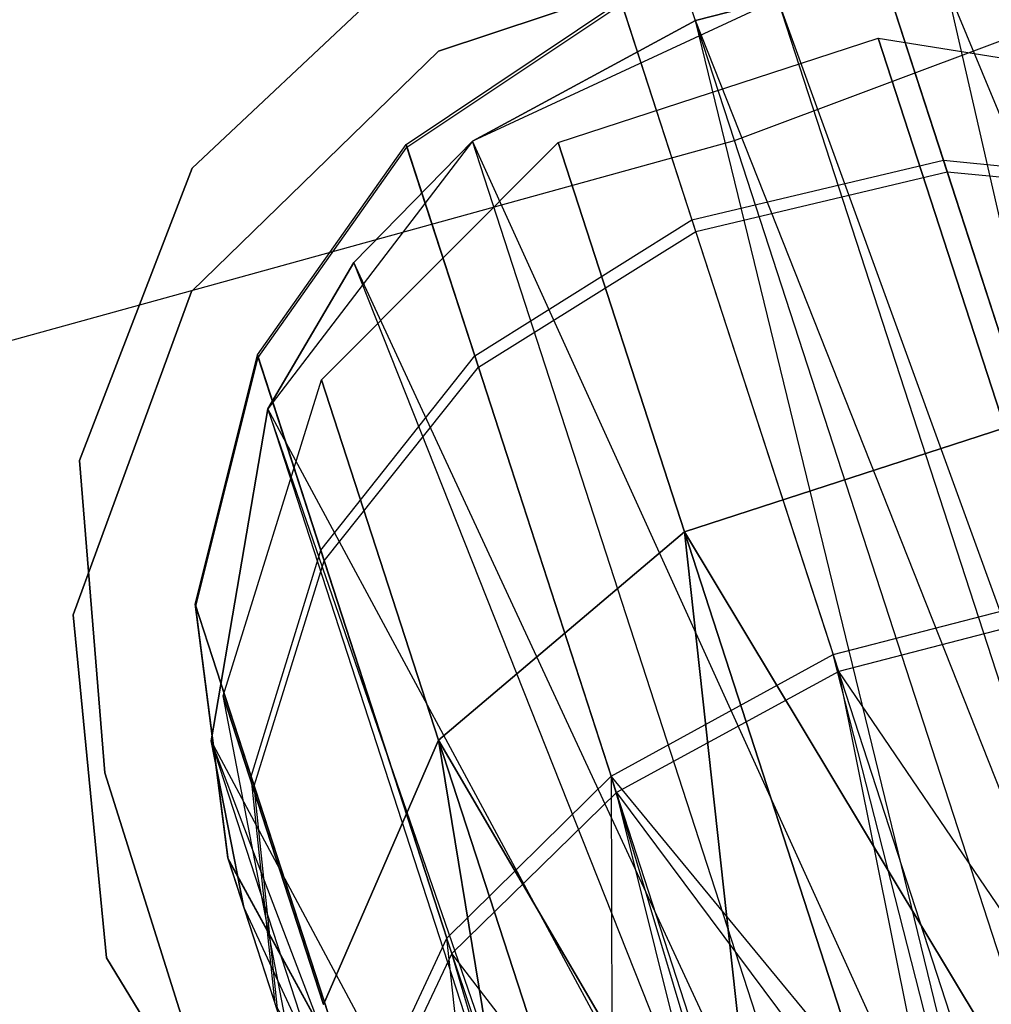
# Model space of a CAD drawing. Extents: x 0.3 to 7.1, y -3.38 to 3.38.
# Tile 359 of 604: x 4.03 to 4.17, y -1.47 to -1.33. Entities that reach past the tile are written whole.
import ezdxf

# ---------------------------------------------------------------- set-up
doc = ezdxf.new("R2010")
doc.units = 0
doc.header["$LTSCALE"] = 2.54
doc.layers.get('0').update_dxf_attribs({"linetype": 'CONTINUOUS'})

# ---------------------------------------------------------------- blocks, each defined once
blk = doc.blocks.new('SINGLES_AVVSTL_STL')
at = {"color": 0}
for p, q in [((4.13447, -1.34857, 5.30457), (4.07824, -1.17551, 5.4454)), ((4.13447, -1.34857, 5.30457), (4.07824, -1.17551, 5.4454)), ((4.13447, -1.34857, 5.30457), (4.2536, -1.30386, 5.30457)), ((4.13447, -1.34857, 5.30457), (4.2536, -1.30386, 5.30457)), ((4.09242, -1.33589, 61.72336), (4.13886, -1.32041, 61.72336)), ((4.13886, -1.32041, 61.52336), (4.09242, -1.33589, 61.52336)), ((4.13886, -1.32041, 61.52336), (4.09242, -1.33589, 61.52336)), ((4.09242, -1.33589, 61.72336), (4.13886, -1.32041, 61.72336)), ((4.15417, -1.32062, 54.68248), (4.16416, -1.35136, 54.58468)), ((4.15417, -1.32062, 54.68248), (4.16416, -1.35136, 54.58468)), ((4.16469, -1.353, 54.86879), (4.15429, -1.32101, 54.77057)), ((4.16469, -1.353, 54.86879), (4.15429, -1.32101, 54.77057)), ((4.05737, -1.35251, 54.83894), (4.0898, -1.32203, 54.83894)), ((4.0898, -1.32203, 54.63894), (4.05737, -1.35251, 54.63894)), ((4.0898, -1.32203, 54.63894), (4.05737, -1.35251, 54.63894)), ((4.05737, -1.35251, 54.83894), (4.0898, -1.32203, 54.83894)), ((4.05737, -1.35251, 20.47364), (4.0898, -1.32204, 20.47364)), ((4.0898, -1.32204, 20.27364), (4.05737, -1.35251, 20.27364)), ((4.0898, -1.32204, 20.27364), (4.05737, -1.35251, 20.27364)), ((4.05737, -1.35251, 20.47364), (4.0898, -1.32204, 20.47364)), ((4.23705, -1.50163, 61.33827), (4.16467, -1.32674, 61.33122)), ((4.23705, -1.50163, 61.33827), (4.16467, -1.32674, 61.33122)), ((4.20617, -1.50884, 61.32648), (4.16467, -1.32674, 61.33122)), ((4.20617, -1.50884, 61.32648), (4.16467, -1.32674, 61.33122)), ((4.08779, -1.34912, 54.68344), (4.11833, -1.32873, 54.68199)), ((4.08779, -1.34912, 54.68344), (4.11833, -1.32873, 54.68199)), ((4.14062, -1.32849, 61.75081), (4.09722, -1.34866, 61.75081)), ((4.14062, -1.32849, 61.75081), (4.09722, -1.34866, 61.75081)), ((4.11833, -1.32873, 54.68199), (4.12843, -1.35983, 54.58307)), ((4.11833, -1.32873, 54.68199), (4.12843, -1.35983, 54.58307)), ((4.12894, -1.33152, 61.32472), (4.14062, -1.32849, 61.32545)), ((4.14062, -1.32849, 61.75081), (4.12894, -1.33152, 61.32472)), ((4.12894, -1.33152, 61.32472), (4.14062, -1.32849, 61.32545)), ((4.14062, -1.32849, 61.75081), (4.12894, -1.33152, 61.32472)), ((4.20617, -1.50884, 61.32648), (4.14062, -1.32849, 61.32545)), ((4.20617, -1.50884, 61.32648), (4.14062, -1.32849, 61.32545)), ((4.19982, -1.51066, 61.32545), (4.14062, -1.32849, 61.32545)), ((4.19982, -1.51066, 61.32545), (4.14062, -1.32849, 61.32545)), ((4.08791, -1.3495, 54.76956), (4.11846, -1.32913, 54.77109)), ((4.08791, -1.3495, 54.76956), (4.11846, -1.32913, 54.77109)), ((4.12897, -1.36149, 54.87044), (4.11846, -1.32913, 54.77109)), ((4.12897, -1.36149, 54.87044), (4.11846, -1.32913, 54.77109)), ((4.09722, -1.34866, 61.33122), (4.12894, -1.33152, 61.32472)), ((4.12894, -1.33152, 61.32472), (4.09722, -1.34866, 61.75081)), ((4.09722, -1.34866, 61.33122), (4.12894, -1.33152, 61.32472)), ((4.12894, -1.33152, 61.32472), (4.09722, -1.34866, 61.75081)), ((4.19982, -1.51066, 61.32545), (4.12894, -1.33152, 61.32472)), ((4.19982, -1.51066, 61.32545), (4.12894, -1.33152, 61.32472)), ((4.17466, -1.51891, 61.32577), (4.12894, -1.33152, 61.32472)), ((4.17466, -1.51891, 61.32577), (4.12894, -1.33152, 61.32472)), ((4.1094, -1.34883, 20.27784), (4.15492, -1.33404, 20.27784)), ((4.1094, -1.34883, 20.41103), (4.15492, -1.33404, 20.41103)), ((4.1094, -1.34883, 20.27784), (4.15492, -1.33404, 20.27784)), ((4.1094, -1.34883, 20.41103), (4.15492, -1.33404, 20.41103)), ((4.15492, -1.33404, 20.27784), (4.1729, -1.38938, 20.15803)), ((4.15492, -1.33404, 20.27784), (4.1729, -1.38938, 20.15803)), ((4.15492, -1.33404, 20.27784), (4.20192, -1.34156, 20.28282)), ((4.15492, -1.33404, 20.41103), (4.15492, -1.33404, 20.27784)), ((4.15492, -1.33404, 20.41103), (4.15492, -1.33404, 20.27784)), ((4.15492, -1.33404, 20.41103), (4.20192, -1.34156, 20.40604)), ((4.15492, -1.33404, 20.27784), (4.20192, -1.34156, 20.28282)), ((4.1729, -1.38938, 20.53083), (4.15492, -1.33404, 20.41103)), ((4.1729, -1.38938, 20.53083), (4.15492, -1.33404, 20.41103)), ((4.15492, -1.33404, 20.41103), (4.20192, -1.34156, 20.40604)), ((4.0573, -1.37, 61.72336), (4.09242, -1.33589, 61.72336)), ((4.09242, -1.33589, 61.52336), (4.0573, -1.37, 61.52336)), ((4.09242, -1.33589, 61.52336), (4.0573, -1.37, 61.52336)), ((4.0573, -1.37, 61.72336), (4.09242, -1.33589, 61.72336)), ((4.09242, -1.33589, 61.52336), (4.09242, -1.33589, 61.72336)), ((4.09242, -1.33589, 61.52336), (4.09242, -1.33589, 61.72336)), ((4.01183, -1.38242, 5.30457), (4.13447, -1.34857, 5.30457)), ((4.01183, -1.38242, 5.30457), (4.13447, -1.34857, 5.30457)), ((4.06667, -1.37902, 54.68663), (4.08779, -1.34912, 54.68344)), ((4.06667, -1.37902, 54.68663), (4.08779, -1.34912, 54.68344)), ((4.06678, -1.37938, 54.76616), (4.08791, -1.3495, 54.76956)), ((4.06678, -1.37938, 54.76616), (4.08791, -1.3495, 54.76956)), ((4.09722, -1.34866, 61.75081), (4.06816, -1.38669, 61.75081)), ((4.09722, -1.34866, 61.75081), (4.06816, -1.38669, 61.75081)), ((4.07579, -1.38254, 20.28282), (4.1094, -1.34883, 20.27784)), ((4.07579, -1.38254, 20.40604), (4.1094, -1.34883, 20.41103)), ((4.07579, -1.38254, 20.28282), (4.1094, -1.34883, 20.27784)), ((4.07579, -1.38254, 20.40604), (4.1094, -1.34883, 20.41103)), ((4.08038, -1.36591, 61.34243), (4.09722, -1.34866, 61.33122)), ((4.08038, -1.36591, 61.34243), (4.09722, -1.34866, 61.33122)), ((4.08038, -1.36591, 61.34243), (4.09722, -1.34866, 61.75081)), ((4.08038, -1.36591, 61.34243), (4.09722, -1.34866, 61.75081)), ((4.08779, -1.34912, 54.68344), (4.09755, -1.37917, 54.58784)), ((4.08779, -1.34912, 54.68344), (4.09755, -1.37917, 54.58784)), ((4.08791, -1.3495, 54.76956), (4.08779, -1.34912, 54.68344)), ((4.08791, -1.3495, 54.76956), (4.08779, -1.34912, 54.68344)), ((4.09807, -1.38078, 54.86556), (4.08791, -1.3495, 54.76956)), ((4.09807, -1.38078, 54.86556), (4.08791, -1.3495, 54.76956)), ((4.17466, -1.51891, 61.32577), (4.09722, -1.34866, 61.33122)), ((4.17466, -1.51891, 61.32577), (4.09722, -1.34866, 61.33122)), ((4.15502, -1.5266, 61.33123), (4.09722, -1.34866, 61.33122)), ((4.15502, -1.5266, 61.33123), (4.09722, -1.34866, 61.33122)), ((4.09722, -1.34866, 61.33122), (4.09722, -1.34866, 61.75081)), ((4.09722, -1.34866, 61.33122), (4.09722, -1.34866, 61.75081)), ((4.1094, -1.34883, 20.27784), (4.12738, -1.40417, 20.15803)), ((4.1094, -1.34883, 20.27784), (4.12738, -1.40417, 20.15803)), ((4.1094, -1.34883, 20.41103), (4.1094, -1.34883, 20.27784)), ((4.1094, -1.34883, 20.41103), (4.1094, -1.34883, 20.27784)), ((4.12738, -1.40417, 20.53083), (4.1094, -1.34883, 20.41103)), ((4.12738, -1.40417, 20.53083), (4.1094, -1.34883, 20.41103)), ((4.18698, -1.51017, 5.1494), (4.13447, -1.34857, 5.30457)), ((4.18698, -1.51017, 5.1494), (4.13447, -1.34857, 5.30457)), ((4.04137, -1.39404, 54.83894), (4.05737, -1.35251, 54.83894)), ((4.05737, -1.35251, 54.63894), (4.04137, -1.39404, 54.63894)), ((4.05737, -1.35251, 54.63894), (4.04137, -1.39404, 54.63894)), ((4.04137, -1.39404, 54.83894), (4.05737, -1.35251, 54.83894)), ((4.04137, -1.39404, 20.47364), (4.05737, -1.35251, 20.47364)), ((4.05737, -1.35251, 20.27364), (4.04137, -1.39404, 20.27364)), ((4.05737, -1.35251, 20.27364), (4.04137, -1.39404, 20.27364)), ((4.04137, -1.39404, 20.47364), (4.05737, -1.35251, 20.47364)), ((4.05737, -1.35251, 54.63894), (4.05737, -1.35251, 54.83894)), ((4.05737, -1.35251, 54.63894), (4.05737, -1.35251, 54.83894)), ((4.05737, -1.35251, 20.27364), (4.05737, -1.35251, 20.47364)), ((4.05737, -1.35251, 20.27364), (4.05737, -1.35251, 20.47364)), ((4.12843, -1.35983, 54.58307), (4.16416, -1.35136, 54.58468)), ((4.12843, -1.35983, 54.58307), (4.16416, -1.35136, 54.58468)), ((4.16416, -1.35136, 54.58468), (4.184, -1.41242, 54.50357)), ((4.16416, -1.35136, 54.58468), (4.1999, -1.35491, 54.59245)), ((4.16416, -1.35136, 54.58468), (4.184, -1.41242, 54.50357)), ((4.16416, -1.35136, 54.58468), (4.1999, -1.35491, 54.59245)), ((4.12897, -1.36149, 54.87044), (4.16469, -1.353, 54.86879)), ((4.12897, -1.36149, 54.87044), (4.16469, -1.353, 54.86879)), ((4.16469, -1.353, 54.86879), (4.2004, -1.35646, 54.86085)), ((4.18478, -1.41482, 54.94895), (4.16469, -1.353, 54.86879)), ((4.16469, -1.353, 54.86879), (4.2004, -1.35646, 54.86085)), ((4.18478, -1.41482, 54.94895), (4.16469, -1.353, 54.86879)), ((4.09755, -1.37917, 54.58784), (4.12843, -1.35983, 54.58307)), ((4.09755, -1.37917, 54.58784), (4.12843, -1.35983, 54.58307)), ((4.12843, -1.35983, 54.58307), (4.1485, -1.42159, 54.50104)), ((4.12843, -1.35983, 54.58307), (4.1485, -1.42159, 54.50104)), ((4.09807, -1.38078, 54.86556), (4.12897, -1.36149, 54.87044)), ((4.09807, -1.38078, 54.86556), (4.12897, -1.36149, 54.87044)), ((4.14929, -1.42402, 54.95151), (4.12897, -1.36149, 54.87044)), ((4.14929, -1.42402, 54.95151), (4.12897, -1.36149, 54.87044)), ((4.06816, -1.38669, 61.35841), (4.08038, -1.36591, 61.34243)), ((4.08038, -1.36591, 61.34243), (4.06816, -1.38669, 61.75081)), ((4.08038, -1.36591, 61.34243), (4.06816, -1.38669, 61.75081)), ((4.06816, -1.38669, 61.35841), (4.08038, -1.36591, 61.34243)), ((4.15502, -1.5266, 61.33123), (4.08038, -1.36591, 61.34243)), ((4.15502, -1.5266, 61.33123), (4.08038, -1.36591, 61.34243)), ((4.14575, -1.53068, 61.3357), (4.08038, -1.36591, 61.34243)), ((4.14575, -1.53068, 61.3357), (4.08038, -1.36591, 61.34243)), ((4.04045, -1.41596, 61.72336), (4.0573, -1.37, 61.72336)), ((4.0573, -1.37, 61.52336), (4.04045, -1.41596, 61.52336)), ((4.0573, -1.37, 61.52336), (4.04045, -1.41596, 61.52336)), ((4.04045, -1.41596, 61.72336), (4.0573, -1.37, 61.72336)), ((4.0573, -1.37, 61.52336), (4.0573, -1.37, 61.72336)), ((4.0573, -1.37, 61.52336), (4.0573, -1.37, 61.72336)), ((4.05782, -1.41441, 54.69113), (4.06667, -1.37902, 54.68663)), ((4.05782, -1.41441, 54.69113), (4.06667, -1.37902, 54.68663)), ((4.06667, -1.37902, 54.68663), (4.07568, -1.40678, 54.59835)), ((4.06667, -1.37902, 54.68663), (4.07568, -1.40678, 54.59835)), ((4.06678, -1.37938, 54.76616), (4.06667, -1.37902, 54.68663)), ((4.06678, -1.37938, 54.76616), (4.06667, -1.37902, 54.68663)), ((4.07568, -1.40678, 54.59835), (4.09755, -1.37917, 54.58784)), ((4.07568, -1.40678, 54.59835), (4.09755, -1.37917, 54.58784)), ((4.09755, -1.37917, 54.58784), (4.11694, -1.43886, 54.50856)), ((4.09755, -1.37917, 54.58784), (4.11694, -1.43886, 54.50856)), ((4.05792, -1.41472, 54.76136), (4.06678, -1.37938, 54.76616)), ((4.05792, -1.41472, 54.76136), (4.06678, -1.37938, 54.76616)), ((4.07617, -1.40826, 54.85482), (4.06678, -1.37938, 54.76616)), ((4.07617, -1.40826, 54.85482), (4.06678, -1.37938, 54.76616)), ((4.07617, -1.40826, 54.85482), (4.09807, -1.38078, 54.86556)), ((4.07617, -1.40826, 54.85482), (4.09807, -1.38078, 54.86556)), ((4.11771, -1.4412, 54.94391), (4.09807, -1.38078, 54.86556)), ((4.11771, -1.4412, 54.94391), (4.09807, -1.38078, 54.86556)), ((4.06179, -1.42745, 20.29165), (4.07579, -1.38254, 20.28282)), ((4.06179, -1.42745, 20.39721), (4.07579, -1.38254, 20.40604)), ((4.06179, -1.42745, 20.29165), (4.07579, -1.38254, 20.28282)), ((4.06179, -1.42745, 20.39721), (4.07579, -1.38254, 20.40604)), ((4.07579, -1.38254, 20.28282), (4.09242, -1.43374, 20.17199)), ((4.07579, -1.38254, 20.28282), (4.09242, -1.43374, 20.17199)), ((4.07579, -1.38254, 20.40604), (4.07579, -1.38254, 20.28282)), ((4.07579, -1.38254, 20.40604), (4.07579, -1.38254, 20.28282)), ((4.09242, -1.43374, 20.51688), (4.07579, -1.38254, 20.40604)), ((4.09242, -1.43374, 20.51688), (4.07579, -1.38254, 20.40604)), ((4.06816, -1.38669, 61.75081), (4.0601, -1.43387, 61.75081)), ((4.0601, -1.43387, 61.40079), (4.06816, -1.38669, 61.35841)), ((4.06816, -1.38669, 61.75081), (4.0601, -1.43387, 61.75081)), ((4.0601, -1.43387, 61.40079), (4.06816, -1.38669, 61.35841)), ((4.06816, -1.38669, 61.35841), (4.11947, -1.54464, 61.35842)), ((4.14575, -1.53068, 61.3357), (4.06816, -1.38669, 61.35841)), ((4.14575, -1.53068, 61.3357), (4.06816, -1.38669, 61.35841)), ((4.12213, -1.543, 61.35514), (4.06816, -1.38669, 61.35841)), ((4.12213, -1.543, 61.35514), (4.06816, -1.38669, 61.35841)), ((4.06816, -1.38669, 61.35841), (4.11947, -1.54464, 61.35842)), ((4.06816, -1.38669, 61.35841), (4.06816, -1.38669, 61.75081)), ((4.06816, -1.38669, 61.35841), (4.06816, -1.38669, 61.75081)), ((4.12738, -1.40417, 20.15803), (4.1729, -1.38938, 20.15803)), ((4.1729, -1.38938, 20.53083), (4.12738, -1.40417, 20.53083)), ((4.12738, -1.40417, 20.15803), (4.1729, -1.38938, 20.15803)), ((4.1729, -1.38938, 20.53083), (4.12738, -1.40417, 20.53083)), ((4.04497, -1.43839, 54.83894), (4.04137, -1.39404, 54.83894)), ((4.04137, -1.39404, 54.63894), (4.04497, -1.43839, 54.63894)), ((4.04137, -1.39404, 54.63894), (4.04497, -1.43839, 54.63894)), ((4.04137, -1.39404, 54.63894), (4.04137, -1.39404, 54.83894)), ((4.04497, -1.43839, 54.83894), (4.04137, -1.39404, 54.83894)), ((4.04137, -1.39404, 54.63894), (4.04137, -1.39404, 54.83894)), ((4.04497, -1.4384, 20.47364), (4.04137, -1.39404, 20.47364)), ((4.04137, -1.39404, 20.27364), (4.04497, -1.4384, 20.27364)), ((4.04137, -1.39404, 20.27364), (4.04497, -1.4384, 20.27364)), ((4.04137, -1.39404, 20.27364), (4.04137, -1.39404, 20.47364)), ((4.04497, -1.4384, 20.47364), (4.04137, -1.39404, 20.47364)), ((4.04137, -1.39404, 20.27364), (4.04137, -1.39404, 20.47364)), ((4.09242, -1.43374, 20.17199), (4.12738, -1.40417, 20.15803)), ((4.12738, -1.40417, 20.53083), (4.09242, -1.43374, 20.51688)), ((4.09242, -1.43374, 20.17199), (4.12738, -1.40417, 20.15803)), ((4.12738, -1.40417, 20.53083), (4.09242, -1.43374, 20.51688)), ((4.12738, -1.40417, 20.15803), (4.13942, -1.51417, 20.08342)), ((4.12738, -1.40417, 20.15803), (4.13942, -1.51417, 20.08342)), ((4.12738, -1.40417, 20.15803), (4.15973, -1.50373, 20.07569)), ((4.13942, -1.51417, 20.60545), (4.12738, -1.40417, 20.53083)), ((4.12738, -1.40417, 20.15803), (4.15973, -1.50373, 20.07569)), ((4.12738, -1.40417, 20.15803), (4.18211, -1.49516, 20.07306)), ((4.12738, -1.40417, 20.15803), (4.18211, -1.49516, 20.07306)), ((4.15973, -1.50373, 20.61318), (4.12738, -1.40417, 20.53083)), ((4.13942, -1.51417, 20.60545), (4.12738, -1.40417, 20.53083)), ((4.15973, -1.50373, 20.61318), (4.12738, -1.40417, 20.53083)), ((4.18211, -1.49516, 20.61581), (4.12738, -1.40417, 20.53083)), ((4.18211, -1.49516, 20.61581), (4.12738, -1.40417, 20.53083)), ((4.06578, -1.43892, 54.61317), (4.07568, -1.40678, 54.59835)), ((4.06578, -1.43892, 54.61317), (4.07568, -1.40678, 54.59835)), ((4.07568, -1.40678, 54.59835), (4.09359, -1.4619, 54.52513)), ((4.07568, -1.40678, 54.59835), (4.09359, -1.4619, 54.52513)), ((4.06621, -1.44023, 54.83967), (4.07617, -1.40826, 54.85482)), ((4.06621, -1.44023, 54.83967), (4.07617, -1.40826, 54.85482)), ((4.0943, -1.46406, 54.92718), (4.07617, -1.40826, 54.85482)), ((4.0943, -1.46406, 54.92718), (4.07617, -1.40826, 54.85482)), ((4.1485, -1.42159, 54.50104), (4.184, -1.41242, 54.50357)), ((4.1485, -1.42159, 54.50104), (4.184, -1.41242, 54.50357)), ((4.06244, -1.45049, 54.69634), (4.05782, -1.41441, 54.69113)), ((4.05782, -1.41441, 54.69113), (4.06578, -1.43892, 54.61317)), ((4.05782, -1.41441, 54.69113), (4.06578, -1.43892, 54.61317)), ((4.05792, -1.41472, 54.76136), (4.05782, -1.41441, 54.69113)), ((4.06244, -1.45049, 54.69634), (4.05782, -1.41441, 54.69113)), ((4.05792, -1.41472, 54.76136), (4.05782, -1.41441, 54.69113)), ((4.06253, -1.45075, 54.75582), (4.05792, -1.41472, 54.76136)), ((4.06621, -1.44023, 54.83967), (4.05792, -1.41472, 54.76136)), ((4.06253, -1.45075, 54.75582), (4.05792, -1.41472, 54.76136)), ((4.06621, -1.44023, 54.83967), (4.05792, -1.41472, 54.76136)), ((4.18478, -1.41482, 54.94895), (4.14929, -1.42402, 54.95151)), ((4.18478, -1.41482, 54.94895), (4.14929, -1.42402, 54.95151)), ((4.04521, -1.46468, 61.72336), (4.04045, -1.41596, 61.72336)), ((4.04045, -1.41596, 61.52336), (4.04521, -1.46468, 61.52336)), ((4.04045, -1.41596, 61.52336), (4.04521, -1.46468, 61.52336)), ((4.04045, -1.41596, 61.52336), (4.04045, -1.41596, 61.72336)), ((4.04521, -1.46468, 61.72336), (4.04045, -1.41596, 61.72336)), ((4.04045, -1.41596, 61.52336), (4.04045, -1.41596, 61.72336)), ((4.11694, -1.43886, 54.50856), (4.1485, -1.42159, 54.50104)), ((4.11694, -1.43886, 54.50856), (4.1485, -1.42159, 54.50104)), ((4.17401, -1.5001, 54.44905), (4.1485, -1.42159, 54.50104)), ((4.17401, -1.5001, 54.44905), (4.1485, -1.42159, 54.50104)), ((4.16906, -1.50198, 54.44963), (4.1485, -1.42159, 54.50104)), ((4.16906, -1.50198, 54.44963), (4.1485, -1.42159, 54.50104)), ((4.14929, -1.42402, 54.95151), (4.11771, -1.4412, 54.94391)), ((4.14929, -1.42402, 54.95151), (4.11771, -1.4412, 54.94391)), ((4.1657, -1.50556, 55.00088), (4.14929, -1.42402, 54.95151)), ((4.1657, -1.50556, 55.00088), (4.14929, -1.42402, 54.95151)), ((4.19753, -1.49492, 55.00151), (4.14929, -1.42402, 54.95151)), ((4.19753, -1.49492, 55.00151), (4.14929, -1.42402, 54.95151)), ((4.07061, -1.47327, 20.30231), (4.06179, -1.42745, 20.29165)), ((4.06179, -1.42745, 20.29165), (4.07604, -1.47131, 20.1967)), ((4.06179, -1.42745, 20.29165), (4.07604, -1.47131, 20.1967)), ((4.07061, -1.47327, 20.38656), (4.06179, -1.42745, 20.39721)), ((4.06179, -1.42745, 20.39721), (4.06179, -1.42745, 20.29165)), ((4.07061, -1.47327, 20.30231), (4.06179, -1.42745, 20.29165)), ((4.06179, -1.42745, 20.39721), (4.06179, -1.42745, 20.29165)), ((4.07604, -1.47131, 20.49216), (4.06179, -1.42745, 20.39721)), ((4.07061, -1.47327, 20.38656), (4.06179, -1.42745, 20.39721)), ((4.07604, -1.47131, 20.49216), (4.06179, -1.42745, 20.39721)), ((4.07604, -1.47131, 20.1967), (4.09242, -1.43374, 20.17199)), ((4.09242, -1.43374, 20.51688), (4.07604, -1.47131, 20.49216)), ((4.07604, -1.47131, 20.1967), (4.09242, -1.43374, 20.17199)), ((4.09242, -1.43374, 20.51688), (4.07604, -1.47131, 20.49216)), ((4.09242, -1.43374, 20.17199), (4.10952, -1.5381, 20.11213)), ((4.09242, -1.43374, 20.17199), (4.10952, -1.5381, 20.11213)), ((4.09242, -1.43374, 20.17199), (4.12235, -1.52585, 20.09581)), ((4.10952, -1.5381, 20.57673), (4.09242, -1.43374, 20.51688)), ((4.09242, -1.43374, 20.17199), (4.12235, -1.52585, 20.09581)), ((4.09242, -1.43374, 20.17199), (4.13942, -1.51417, 20.08342)), ((4.09242, -1.43374, 20.17199), (4.13942, -1.51417, 20.08342)), ((4.12235, -1.52585, 20.59306), (4.09242, -1.43374, 20.51688)), ((4.10952, -1.5381, 20.57673), (4.09242, -1.43374, 20.51688)), ((4.12235, -1.52585, 20.59306), (4.09242, -1.43374, 20.51688)), ((4.13942, -1.51417, 20.60545), (4.09242, -1.43374, 20.51688)), ((4.13942, -1.51417, 20.60545), (4.09242, -1.43374, 20.51688)), ((4.0601, -1.43387, 61.75081), (4.06473, -1.45753, 61.75081)), ((4.11947, -1.54464, 61.35842), (4.0601, -1.43387, 61.40079)), ((4.10619, -1.55465, 61.38237), (4.0601, -1.43387, 61.40079)), ((4.11947, -1.54464, 61.35842), (4.0601, -1.43387, 61.40079)), ((4.10619, -1.55465, 61.38237), (4.0601, -1.43387, 61.40079)), ((4.10127, -1.56061, 61.40081), (4.0601, -1.43387, 61.40079)), ((4.07489, -1.47939, 61.75081), (4.0601, -1.43387, 61.40079)), ((4.10127, -1.56061, 61.40081), (4.0601, -1.43387, 61.40079)), ((4.0601, -1.43387, 61.40079), (4.0601, -1.43387, 61.75081)), ((4.07489, -1.47939, 61.75081), (4.0601, -1.43387, 61.40079)), ((4.06473, -1.45753, 61.75081), (4.0601, -1.43387, 61.40079)), ((4.06473, -1.45753, 61.75081), (4.0601, -1.43387, 61.40079)), ((4.0601, -1.43387, 61.75081), (4.06473, -1.45753, 61.75081)), ((4.0601, -1.43387, 61.40079), (4.0601, -1.43387, 61.75081)), ((4.07358, -1.52914, 54.83894), (4.04497, -1.43839, 54.83894)), ((4.04497, -1.43839, 54.63894), (4.07358, -1.52914, 54.63894)), ((4.04497, -1.43839, 54.63894), (4.04497, -1.43839, 54.83894)), ((4.07358, -1.52914, 54.83894), (4.04497, -1.43839, 54.83894)), ((4.04497, -1.43839, 54.63894), (4.07358, -1.52914, 54.63894)), ((4.04497, -1.43839, 54.63894), (4.04497, -1.43839, 54.83894)), ((4.07358, -1.52914, 20.47364), (4.04497, -1.4384, 20.47364)), ((4.04497, -1.4384, 20.27364), (4.07358, -1.52914, 20.27364)), ((4.04497, -1.4384, 20.27364), (4.04497, -1.4384, 20.47364)), ((4.07358, -1.52914, 20.47364), (4.04497, -1.4384, 20.47364)), ((4.04497, -1.4384, 20.27364), (4.07358, -1.52914, 20.27364)), ((4.04497, -1.4384, 20.27364), (4.04497, -1.4384, 20.47364)), ((4.06919, -1.47125, 54.6303), (4.06578, -1.43892, 54.61317)), ((4.06578, -1.43892, 54.61317), (4.0816, -1.48759, 54.5485)), ((4.06578, -1.43892, 54.61317), (4.0816, -1.48759, 54.5485)), ((4.06919, -1.47125, 54.6303), (4.06578, -1.43892, 54.61317)), ((4.09359, -1.4619, 54.52513), (4.11694, -1.43886, 54.50856)), ((4.09359, -1.4619, 54.52513), (4.11694, -1.43886, 54.50856)), ((4.11694, -1.43886, 54.50856), (4.11718, -1.53203, 54.47771)), ((4.16906, -1.50198, 54.44963), (4.11694, -1.43886, 54.50856)), ((4.16906, -1.50198, 54.44963), (4.11694, -1.43886, 54.50856)), ((4.14, -1.51588, 54.45911), (4.11694, -1.43886, 54.50856)), ((4.14, -1.51588, 54.45911), (4.11694, -1.43886, 54.50856)), ((4.11694, -1.43886, 54.50856), (4.11718, -1.53203, 54.47771)), ((4.06955, -1.47236, 54.82215), (4.06621, -1.44023, 54.83967)), ((4.08222, -1.48951, 54.90357), (4.06621, -1.44023, 54.83967)), ((4.06955, -1.47236, 54.82215), (4.06621, -1.44023, 54.83967)), ((4.08222, -1.48951, 54.90357), (4.06621, -1.44023, 54.83967)), ((4.11771, -1.4412, 54.94391), (4.0943, -1.46406, 54.92718)), ((4.11771, -1.4412, 54.94391), (4.0943, -1.46406, 54.92718)), ((4.11771, -1.4412, 54.94391), (4.1657, -1.50556, 55.00088)), ((4.13727, -1.51981, 54.99012), (4.11771, -1.4412, 54.94391)), ((4.13727, -1.51981, 54.99012), (4.11771, -1.4412, 54.94391)), ((4.14229, -1.51688, 54.99293), (4.11771, -1.4412, 54.94391)), ((4.14229, -1.51688, 54.99293), (4.11771, -1.4412, 54.94391)), ((4.11771, -1.4412, 54.94391), (4.1657, -1.50556, 55.00088)), ((4.07991, -1.48239, 54.70154), (4.06244, -1.45049, 54.69634)), ((4.06244, -1.45049, 54.69634), (4.06919, -1.47125, 54.6303)), ((4.06244, -1.45049, 54.69634), (4.06919, -1.47125, 54.6303)), ((4.07991, -1.48239, 54.70154), (4.06244, -1.45049, 54.69634)), ((4.06253, -1.45075, 54.75582), (4.06244, -1.45049, 54.69634)), ((4.06253, -1.45075, 54.75582), (4.06244, -1.45049, 54.69634)), ((4.07998, -1.48261, 54.75029), (4.06253, -1.45075, 54.75582)), ((4.07998, -1.48261, 54.75029), (4.06253, -1.45075, 54.75582)), ((4.06955, -1.47236, 54.82215), (4.06253, -1.45075, 54.75582)), ((4.06955, -1.47236, 54.82215), (4.06253, -1.45075, 54.75582)), ((4.06473, -1.45753, 61.75081), (4.07489, -1.47939, 61.75081)), ((4.06473, -1.45753, 61.75081), (4.07489, -1.47939, 61.75081)), ((4.0816, -1.48759, 54.5485), (4.09359, -1.4619, 54.52513)), ((4.0816, -1.48759, 54.5485), (4.09359, -1.4619, 54.52513)), ((4.11718, -1.53203, 54.47771), (4.09359, -1.4619, 54.52513)), ((4.11718, -1.53203, 54.47771), (4.09359, -1.4619, 54.52513)), ((4.10315, -1.54858, 54.50336), (4.09359, -1.4619, 54.52513)), ((4.10315, -1.54858, 54.50336), (4.09359, -1.4619, 54.52513)), ((4.0943, -1.46406, 54.92718), (4.08222, -1.48951, 54.90357)), ((4.0943, -1.46406, 54.92718), (4.08222, -1.48951, 54.90357)), ((4.11544, -1.53605, 54.97045), (4.0943, -1.46406, 54.92718)), ((4.11544, -1.53605, 54.97045), (4.0943, -1.46406, 54.92718)), ((4.13727, -1.51981, 54.99012), (4.0943, -1.46406, 54.92718)), ((4.13727, -1.51981, 54.99012), (4.0943, -1.46406, 54.92718)), ((4.07065, -1.50651, 61.72336), (4.04521, -1.46468, 61.72336)), ((4.04521, -1.46468, 61.52336), (4.07065, -1.50651, 61.52336)), ((4.04521, -1.46468, 61.52336), (4.07065, -1.50651, 61.52336)), ((4.04521, -1.46468, 61.52336), (4.04521, -1.46468, 61.72336)), ((4.07065, -1.50651, 61.72336), (4.04521, -1.46468, 61.72336)), ((4.04521, -1.46468, 61.52336), (4.04521, -1.46468, 61.72336)), ((4.08544, -1.4994, 54.64743), (4.06919, -1.47125, 54.6303)), ((4.06919, -1.47125, 54.6303), (4.08259, -1.51248, 54.57553)), ((4.06919, -1.47125, 54.6303), (4.08259, -1.51248, 54.57553)), ((4.08544, -1.4994, 54.64743), (4.06919, -1.47125, 54.6303))]:
    blk.add_line(p, q, dxfattribs=at)

msp = doc.modelspace()

# ---------------------------------------------------------------- block references
at = {"color": 0}
msp.add_blockref('SINGLES_AVVSTL_STL', (0, 0), dxfattribs=at)

doc.saveas('drawing.dxf')
